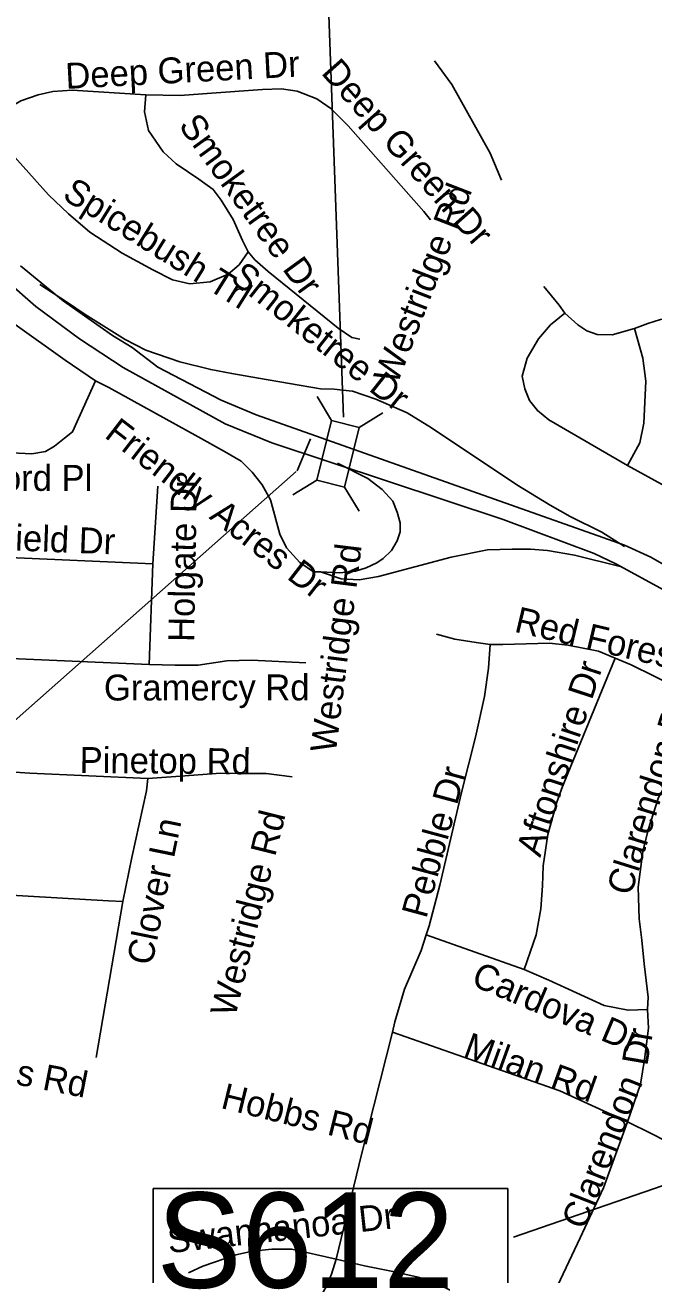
# Model space of a CAD drawing. Extents: x 1662474 to 1856135, y 779280 to 917889.
# Drawn here: x 1747522 to 1749829, y 858167 to 862754 of the extents above; entities that cross this region are included whole.
import ezdxf

# ---------------------------------------------------------------- set-up
doc = ezdxf.new("R2010")
doc.units = 0
for name, color, linetype in [('Exist Road Non-System Structure Non-Sys NCDOT Attributed CELL', 7, 'Continuous'), ('Exist Road Non-System Structure Non-Sys NCDOT Number Label', 7, 'Continuous'), ('Exist Road Non-System Type 51', 7, 'Continuous'), ('Exist Road Non-System Type 51 Label', 7, 'Continuous'), ('Exist Road Secondary Type 51 Divided Attributed', 7, 'Continuous'), ('Scratch_Level_0', 7, 'Continuous'), ('Scratch_Level_6', 7, 'Continuous')]:
    doc.layers.add(name, color=color, linetype=linetype)

msp = doc.modelspace()

# ---------------------------------------------------------------- linework, layer by layer
at = {"layer": 'Exist Road Non-System Structure Non-Sys NCDOT Attributed CELL'}
for p, q in [((1748648.1, 861302), (1748594.8, 861390.1)), ((1748749.9, 861277), (1748836, 861330.8)), ((1748505.9, 861030), (1748593.9, 861083.3)), ((1748749.4, 860970.2), (1748696.1, 861058.2))]:
    msp.add_line(p, q, dxfattribs=at)
msp.add_lwpolyline([(1748593.9, 861083.3), (1748647.6, 861302.2), (1748749.9, 861277), (1748696.1, 861058.2)], close=True, dxfattribs=at)
at = {"layer": 'Exist Road Non-System Structure Non-Sys NCDOT Number Label'}
msp.add_line((1748691.5, 861314.6), (1748579, 864411.5), dxfattribs=at)
at = {"layer": 'Exist Road Non-System Type 51'}
for p, q in [((1747991.6, 860776.5), (1748010.4, 861061)), ((1747978.1, 860407.4), (1747991.6, 860776.5)), ((1747782.8, 858964.4), (1747881.5, 859537.4)), ((1749355.1, 859288.4), (1748995.6, 859415.6)), ((1748758.1, 858609.6), (1748871.8, 859057.4)), ((1748665.4, 858225.1), (1748758.1, 858609.6)), ((1749397.6, 857956.4), (1749561.8, 858303))]:
    msp.add_line(p, q, dxfattribs=at)
for points in [[(1749272.5, 862184.6), (1749231.1, 862283.5), (1749090.4, 862535.8), (1749025.9, 862622.1)], [(1747965.4, 862498.2), (1747695.6, 862514.8), (1747624, 862509.8), (1747570.6, 862498.2), (1747506.1, 862475.7), (1747438.4, 862434.7), (1747384.4, 862390.6)], [(1749011.1, 862038.9), (1748987.5, 862068.9), (1748709.2, 862383.8), (1748645.5, 862447.4), (1748593.8, 862482.5), (1748521.9, 862510.9), (1748463.6, 862520), (1748394.9, 862516.6), (1748207.1, 862503.5), (1748091.6, 862494.9), (1747965.4, 862498.2)], [(1748341.6, 861921.4), (1748320.9, 861962.9), (1748286.4, 862040), (1748242.4, 862111.6), (1748213.5, 862149.9), (1748160.5, 862187.8), (1748077, 862243.9), (1748030, 862288.8), (1747975.9, 862367), (1747961.2, 862435), (1747965.4, 862498.2)], [(1748341.6, 861921.4), (1748308.5, 861874.1), (1748268.6, 861840), (1748201.6, 861811.6), (1748126.9, 861804.2), (1748063.4, 861819.2), (1747992, 861855.4), (1747878.4, 861916.1), (1747760.5, 861994), (1747682.2, 862061.5), (1747608.2, 862130.8), (1747442.6, 862314.8), (1747384.4, 862390.6)], [(1747781.1, 861448.1), (1747669.6, 861524.2), (1747485.4, 861654.4), (1747197.8, 861926.4), (1747114.6, 862019.8), (1746974.1, 862205.6)], [(1748751.8, 861600.4), (1748721.9, 861606.7), (1748672, 861641.2), (1748415.6, 861849.2), (1748366.5, 861891.9), (1748341.6, 861921.4)], [(1748724.8, 861410.4), (1748689.4, 861413.8), (1748658.1, 861416.9), (1748607.1, 861419), (1748379.4, 861457.6), (1748281.1, 861475.2), (1748204.2, 861489.1), (1748090.6, 861518.4), (1747965.8, 861561.2), (1747889.6, 861599.6), (1747742.6, 861691.4), (1747678.1, 861736), (1747575.9, 861801.4)], [(1749505.1, 861696.2), (1749483.9, 861725.2), (1749427.9, 861794)], [(1749735.2, 861137.6), (1749446.5, 861305.4), (1749404, 861338.7), (1749374.6, 861376.2), (1749358.1, 861419), (1749348.4, 861465.2), (1749366.5, 861530.8), (1749407.9, 861601.7), (1749451.8, 861653.4), (1749505.1, 861696.2)], [(1749761.2, 861639.8), (1749678.9, 861616.6), (1749623.6, 861617.9), (1749586.1, 861631.6), (1749552.9, 861653.4), (1749505.1, 861696.2)], [(1749966.5, 861677.2), (1749918.1, 861674.1), (1749856, 861673), (1749810, 861658.6), (1749761.2, 861639.8)], [(1749735.2, 861137.6), (1749750.8, 861166.2), (1749779.9, 861221.1), (1749794.6, 861293.2), (1749802.1, 861447.1), (1749791.6, 861531.6), (1749761.2, 861639.8)], [(1747781.1, 861448.1), (1747696.9, 861260.4), (1747666.5, 861237.6), (1747630, 861208.2), (1747596.6, 861189.1), (1747546.9, 861180.4), (1747300.9, 861191.9)], [(1748607.1, 860747.1), (1748581.4, 860746.9), (1748531.6, 860781.4), (1748482.2, 860834.8), (1748457.4, 860885.7), (1748424, 861011.4), (1748392.8, 861067), (1748356.2, 861112.4), (1748315.6, 861153.4), (1748255.1, 861188.9), (1748158.6, 861242.6), (1747830, 861423.2), (1747781.1, 861448.1)], [(1749723.6, 860840.2), (1749640.5, 860893.2), (1749524.8, 860950.8), (1749450.8, 860992.2), (1749328.9, 861066.2), (1749015.4, 861276.2), (1748925.9, 861330.5), (1748811.1, 861381.2), (1748724.8, 861410.4)], [(1747991.6, 860776.5), (1747436.4, 860800.4), (1747084.4, 860817.9), (1747046.9, 860829.8), (1747007.1, 860846), (1746939.5, 860896.2), (1746904.1, 860946), (1746880.4, 861001.4), (1746850, 861140.8)], [(1748607.1, 860747.1), (1748678, 860743.4), (1748735.5, 860749.7), (1748774.6, 860761.5), (1748814.2, 860779.6), (1748838.1, 860796.2), (1748868.4, 860825), (1748889.6, 860860.8), (1748899.9, 860893.5), (1748899.9, 860927.4), (1748889.6, 860965.7), (1748872.8, 861005.9), (1748833.4, 861049.7), (1748781.6, 861089.9), (1748670.4, 861145.8)], [(1750665.6, 860788.9), (1750624.1, 860809.5), (1750559.6, 860837.9), (1750435.5, 860882.5), (1750263.9, 860937.9), (1750042.9, 861000.6), (1749873, 861061.8), (1749735.2, 861137.6)], [(1748607.1, 860747.1), (1748683.6, 860721.4), (1748749.6, 860717.7), (1748820.6, 860729.5), (1749087.2, 860801.2), (1749220.6, 860827.4), (1749312.1, 860830.5), (1749378.9, 860829.8), (1749441.2, 860825.6), (1749540.5, 860808), (1749713.4, 860765.2)], [(1747978.1, 860407.4), (1746535.4, 860469.9), (1746483.4, 860479.1), (1746425.9, 860501.2), (1746337.4, 860556.5)], [(1749231.1, 860480.4), (1749178.9, 860487.8), (1749100.9, 860500.1), (1749033.1, 860517.9)], [(1749690.4, 860430.6), (1749628.9, 860455.5), (1749516.4, 860478.4), (1749448.6, 860485.7), (1749276.8, 860480.4), (1749231.1, 860480.4)], [(1748995.6, 859415.6), (1749006.4, 859448.4), (1749045.8, 859597), (1749125.9, 859937.7), (1749177, 860140.8), (1749210.1, 860290.2), (1749225, 860393.2), (1749231.1, 860480.4)], [(1748553.1, 860413.8), (1748354.1, 860422.9), (1748263.6, 860420.1), (1748157.4, 860404.4), (1748073.9, 860404.4), (1747978.1, 860407.4)], [(1749355.1, 859288.4), (1749399.2, 859414.9), (1749417.4, 859510.4), (1749423.1, 859595.4), (1749425, 859668.6), (1749442.9, 859783.6), (1749475.9, 859901.9), (1749496.9, 859959.9), (1749690.4, 860430.6)], [(1750044.9, 860237.4), (1749918.1, 860322.2), (1749748.6, 860405.4), (1749690.4, 860430.6)], [(1749809.2, 859141.6), (1749811.4, 859186.8), (1749796.9, 859308.2), (1749788.2, 859395.7), (1749778, 859473.9), (1749774.4, 859590.4), (1749791.9, 859721.1), (1749810.9, 859800.4), (1749848.9, 859918.8), (1749905.9, 860019.5), (1749986.1, 860137.1), (1750044.9, 860237.4)], [(1747973.1, 859989.4), (1747539.5, 860008.5), (1746382.2, 860085.7), (1746336.4, 860094.1), (1746312.5, 860104.4)], [(1747881.5, 859537.4), (1747914.9, 859698.9), (1747968.6, 859943.2), (1747973.1, 859989.4)], [(1748503.2, 859995.4), (1748407.4, 860006.9), (1748305.4, 860006.9), (1748241.6, 860008), (1748059.4, 859994.6), (1747973.1, 859989.4)], [(1747881.5, 859537.4), (1747828.1, 859539.8), (1747237.6, 859574.2), (1747125.6, 859571.5), (1747057.1, 859545.2), (1747005.9, 859502.2), (1746979.4, 859455.2), (1746920.9, 859346.9)], [(1748871.8, 859057.4), (1748880.4, 859096.2), (1748916.1, 859216.2), (1748976.8, 859357.1), (1748995.6, 859415.6)], [(1749809.2, 859141.6), (1749737.4, 859138.4), (1749648.9, 859156.2), (1749445.8, 859249.2), (1749355.1, 859288.4)], [(1749735.2, 858729), (1749782.5, 858867.6), (1749797.6, 858957.1), (1749812.9, 859072.4), (1749809.2, 859141.6)], [(1749735.2, 858729), (1749486.4, 858842.9), (1748871.8, 859057.4)], [(1749561.8, 858303), (1749647.1, 858486.8), (1749735.2, 858729)], [(1750034.6, 858579.9), (1750000.9, 858594.9), (1749824.8, 858685.4), (1749735.2, 858729)], [(1748665.4, 858225.1), (1748502.1, 858261.6), (1748428.4, 858261.4), (1748357.4, 858254.2), (1748296.9, 858240.6), (1748175.1, 858198.9), (1748121.9, 858174.7)], [(1748528.1, 857980.2), (1748550.2, 858008.2), (1748595.9, 858066.6), (1748630, 858126.2), (1748647.9, 858169.7), (1748665.4, 858225.1)], [(1749397.6, 857956.4), (1749044.6, 858131.1), (1748966.5, 858159.2), (1748872.8, 858179.9), (1748769.6, 858200.9), (1748665.4, 858225.1)]]:
    msp.add_lwpolyline(points, dxfattribs=at)
at = {"layer": 'Exist Road Secondary Type 51 Divided Attributed'}
for points in [[(1747343, 861911.7), (1747561.2, 861721), (1747722.1, 861601.7), (1747881.9, 861497.5), (1748257.4, 861290.3), (1748428.2, 861220.5), (1749277.9, 860938.9), (1749612.3, 860814.5), (1749692.7, 860777.1), (1749937.3, 860643.6)], [(1752263.3, 858042), (1752107.8, 858250.4), (1752044.2, 858331.7), (1751932.7, 858493.5), (1751792.2, 858721.7), (1751645.3, 858971), (1751574.1, 859096.6), (1751477.2, 859265.2), (1751349.6, 859476.5), (1751198.2, 859686.7), (1751008.7, 859907.1), (1750878.9, 860049.8), (1750684.3, 860231.4), (1750463.7, 860406.5), (1750235.7, 860562.7), (1749820.8, 860800.5), (1749724, 860845.3), (1748371.2, 861323.3), (1748242.2, 861377), (1748009.3, 861498.7), (1747916.1, 861570.3), (1747843.4, 861613.9), (1747662, 861741.7), (1747505.7, 861870.3)]]:
    msp.add_lwpolyline(points, dxfattribs=at)
at = {"layer": 'Scratch_Level_0'}
msp.add_line((1748570.6, 861234.7), (1748521.9, 861118), dxfattribs=at)
at = {"layer": 'Scratch_Level_6'}
for p, q in [((1748518, 861115), (1746882.7, 859670)), ((1751469.6, 859048.3), (1749316.8, 858305.3))]:
    msp.add_line(p, q, dxfattribs=at)
msp.add_lwpolyline([(1747992.9, 858484), (1749295.5, 858484), (1749295.5, 858089.1), (1747992.9, 858089.1)], close=True, dxfattribs=at)

# ---------------------------------------------------------------- texts
at = {"layer": 'Exist Road Non-System Type 51 Label'}
for s, rotation, p in [('Deep Green Dr', 3.0539, (1747672.7, 862519.1)), ('Deep Green Dr', 311.551, (1748606.8, 862576.9)), ('Smoketree Dr', 305.9734, (1748083.4, 862384.4)), ('Spicebush Trl', 328.0684, (1747654.8, 862118.5)), ('Westridge Rd', 68.8614, (1748888.5, 861430.6)), ('Smoketree Dr', 321.6162, (1748271.8, 861817.9)), ('Friendly Acres Dr', 322.2642, (1747810, 861243.1)), ('Holgate Dr', 88.9776, (1748143.1, 860489.2)), ('Redfield Dr', 357.7902, (1747216.5, 860835.5)), ('Westridge Rd', 82.8916, (1748663.7, 860080.3)), ('Red Forest Rd', 346.6895, (1749315.8, 860528)), ('Aftonshire Dr', 71.8173, (1749414.5, 859696.7)), ('Gramercy Rd', 0.051, (1747811.8, 860275)), ('Clarendon Dr', 72.6597, (1749747.4, 859554.6)), ('Pinetop Rd', 359.4996, (1747722.3, 860009.4)), ('Pebble Dr', 74.8472, (1748995.9, 859471.9)), ('Pebble Dr', 74.8472, (1748995.9, 859471.9)), ('Westridge Rd', 75.9953, (1748293.7, 859110.1)), ('Clover Ln', 78.4447, (1747988.2, 859299.5)), ('Cardova Dr', 337.0593, (1749156.6, 859231.9)), ('Dr', 80.281, (1749807.5, 858931.4)), ('Hobbs Rd', 348.9879, (1747187.1, 858924.8)), ('Milan Rd', 340.1152, (1749126.9, 858969.4)), ('Clarendon', 68.5769, (1749578.6, 858329.2)), ('Hobbs Rd', 346.0081, (1748237.3, 858780.2)), ('Swannanoa Dr', 6.2677, (1748050.7, 858246.9))]:
    msp.add_text(s, height=95, rotation=rotation, dxfattribs=at).set_placement(p)
msp.add_text('Chadford Pl', height=95, dxfattribs=at).set_placement((1747098, 861044.4))
at = {"layer": 'Scratch_Level_6'}
msp.add_text('S612', height=350, dxfattribs=at).set_placement((1748005.4, 858119.7))

doc.saveas('drawing.dxf')
